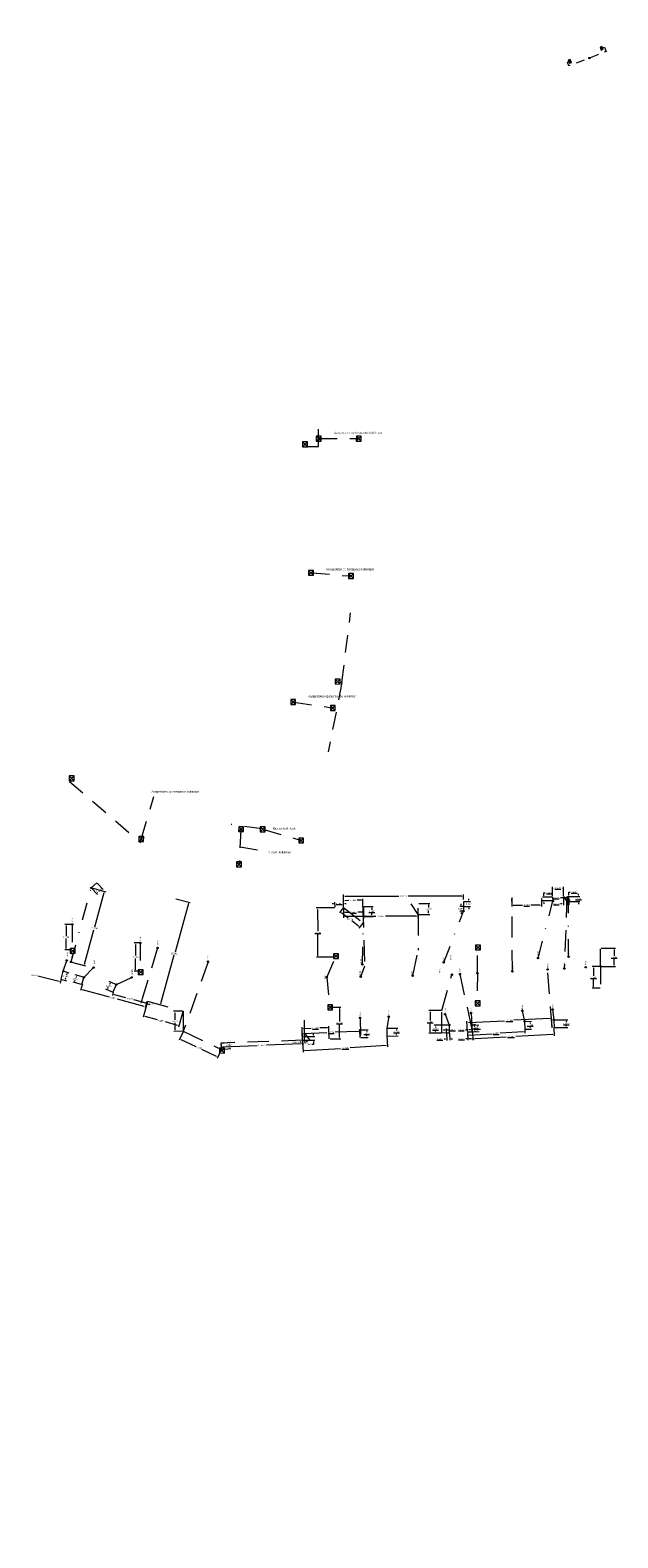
# Model space of a CAD drawing. Header units: inches. Extents: x 0 to 191500, y 0 to 342750.
# Tile 395 of 547: x 187305 to 187389, y 333327 to 333541. Entities that reach past the tile are written whole.
import ezdxf
from ezdxf.enums import TextEntityAlignment as Align

# ---------------------------------------------------------------- set-up
doc = ezdxf.new("R2010")
doc.units = ezdxf.units.IN
doc.header["$MEASUREMENT"] = 0
for name, pattern in [('RI-HWA_HUISAANSLUITING', [4.8, 3, -1.8]), ('RI-HWA_KOLKAANSLUITING', [4.3, 2.5, -1.8]), ('RI-VWA_HUISAANSLUITING', [6.1, 2.5, -1.8, 0, -1.8])]:
    doc.linetypes.add(name, pattern=pattern)
doc.layers.get('0').update_dxf_attribs({"lineweight": 20})
for name, color, linetype, lineweight in [('ECW', 150, 'Continuous', 20), ('N-WE-RI-HWA-MAATVOERING-T25', 151, 'Continuous', 20), ('N-WE-RI-HWA_HUISAANSLUITING', 150, 'RI-HWA_HUISAANSLUITING', 20), ('N-WE-RI-HWA_KOLK-S', 150, 'Continuous', 20), ('N-WE-RI-HWA_KOLKAANSLUITING', 150, 'RI-HWA_KOLKAANSLUITING', 20), ('N-WE-RI-HWA_KOLKAANSLUITING_PP_160-G', 150, 'RI-HWA_KOLKAANSLUITING', 20), ('N-WE-RI-INLAAT', 7, 'Continuous', 20), ('N-WE-RI-VWA-MAATVOERING-T25', 30, 'Continuous', 20), ('N-WE-RI-VWA_HUISAANSLUITING', 20, 'RI-VWA_HUISAANSLUITING', 20), ('N-WE-RI-VWA_RIOOLPUT_ONTSTOPPINGSPUT-G', 30, 'Continuous', 20), ('Tekst algemeen', 7, 'Continuous', 20)]:
    doc.layers.add(name, color=color, linetype=linetype, lineweight=lineweight)
doc.styles.add('Style-INTL_ISO', font='INTL_ISO.shx')
doc.styles.add('Style-INTL_ISO_1', font='INTL_ISO.shx')
doc.styles.add('Style-INTL_ISO_2', font='INTL_ISO.shx')
picture_1 = doc.add_image_def('image1.ecw', size_in_pixel=(220000, 285000))

# ---------------------------------------------------------------- blocks, each defined once
blk = doc.blocks.new('N-SRI-KOLK_TROTTOIR-SO')
blk.add_hatch(color=256).paths.add_polyline_path([(1.125, 1.5), (-1.125, 1.5), (-1.125, 0)])
blk.add_line((-1.125, 0), (1.125, 1.5))
at = {"flags": 128}
blk.add_lwpolyline([(-1.125, 0), (1.125, 0), (1.125, 1.5), (-1.125, 1.5)], close=True, dxfattribs=at)
blk = doc.blocks.new('A$C2C270354')
h = blk.add_hatch(color=256)
h.dxf.hatch_style = 1
edge = h.paths.add_edge_path()
edge.add_arc((0, 0), 0.1, 0, 360)
blk.add_circle((0, 0), 0.1)

msp = doc.modelspace()

# ---------------------------------------------------------------- linework, layer by layer
at = {"layer": 'N-WE-RI-HWA-MAATVOERING-T25'}
for p, q in [((187348.58751, 333416.83628), (187348.56732, 333417.54557)), ((187349.78702, 333416.87042), (187349.76684, 333417.57971)), ((187349.78815, 333416.87044), (187349.77404, 333418.0228)), ((187349.97245, 333417.38548), (187350.17237, 333417.39117)), ((187349.97647, 333417.82527), (187350.55615, 333417.83236)), ((187352.3263, 333417.85404), (187351.74662, 333417.84694)), ((187352.53794, 333416.90411), (187352.52384, 333418.05647)), ((187360.46449, 333417.37997), (187362.04196, 333417.37997)), ((187373.67227, 333418.21046), (187373.67227, 333416.94132)), ((187377.921, 333418.10656), (187377.921, 333416.94132)), ((187381.009, 333418.28056), (187381.009, 333417.1246)), ((187381.50804, 333418.31152), (187381.50804, 333417.1246)), ((187381.59317, 333418.3683), (187383.36039, 333418.3683)), ((187381.61975, 333417.6688), (187383.36039, 333417.6688)), ((187383.16039, 333418.5683), (187383.16039, 333418.7683)), ((187383.16039, 333417.4688), (187383.16039, 333417.2688)), ((187348.52004, 333416.76631), (187345.89154, 333416.74564)), ((187346.09311, 333416.54722), (187346.11734, 333413.46732)), ((187348.37309, 333417.33996), (187348.17317, 333417.33427)), ((187349.74624, 333416.74628), (187349.19868, 333416.04564)), ((187349.47942, 333416.08007), (187350.45183, 333415.32012)), ((187349.789, 333416.73156), (187349.789, 333415.36112)), ((187349.989, 333415.56112), (187354.39257, 333415.56112)), ((187360.139, 333415.56112), (187355.73543, 333415.56112)), ((187360.339, 333416.73156), (187360.339, 333415.36112)), ((187360.46449, 333415.82997), (187362.04196, 333415.82997)), ((187361.84196, 333417.17997), (187361.84196, 333416.80497)), ((187361.84196, 333416.02997), (187361.84196, 333416.40497)), ((187373.87227, 333417.14132), (187375.2014, 333417.14132)), ((187377.721, 333417.14132), (187376.39187, 333417.14132)), ((187380.809, 333417.3246), (187380.609, 333417.3246)), ((187381.70804, 333417.3246), (187381.90804, 333417.3246)), ((187311.17736, 333414.40022), (187310.17794, 333414.39894)), ((187310.37819, 333414.19919), (187310.37999, 333412.79919)), ((187351.93607, 333414.16016), (187350.96366, 333414.92012)), ((187352.51806, 333414.58006), (187351.9705, 333413.87942)), ((187310.38229, 333410.9992), (187310.3805, 333412.39919)), ((187320.84619, 333411.77025), (187320.0373, 333411.77209)), ((187320.23685, 333411.57163), (187320.23321, 333409.97164)), ((187346.14503, 333409.94742), (187346.1208, 333413.02732)), ((187386.3641, 333411.03658), (187388.4217, 333411.03658)), ((187311.18197, 333410.80022), (187310.18255, 333410.79894)), ((187320.22866, 333407.97164), (187320.2323, 333409.57164)), ((187348.57511, 333409.76653), (187345.94661, 333409.74585)), ((187388.2217, 333410.83658), (187388.2217, 333409.95658)), ((187388.2217, 333408.63658), (187388.2217, 333409.51658)), ((187320.83709, 333407.77026), (187320.0282, 333407.7721)), ((187386.22521, 333408.43658), (187385.09465, 333408.43658)), ((187385.29465, 333408.23658), (187385.29465, 333407.10658)), ((187386.3641, 333408.43658), (187388.4217, 333408.43658)), ((187386.22521, 333405.33658), (187385.09465, 333405.33658)), ((187385.29465, 333405.53658), (187385.29465, 333406.66658)), ((187321.14065, 333403.66481), (187321.00854, 333403.21298)), ((187321.25663, 333403.34882), (187321.59257, 333403.2506)), ((187321.9281, 333403.43575), (187321.30815, 333401.23864)), ((187321.86051, 333403.45435), (187321.72841, 333403.00251)), ((187321.78453, 333403.19447), (187322.1199, 333403.09642)), ((187322.1199, 333403.09642), (187322.3199, 333403.09642)), ((187347.86608, 333402.6639), (187349.40146, 333402.6639)), ((187349.20146, 333402.4639), (187349.20146, 333400.6339)), ((187321.55495, 333401.37682), (187323.29358, 333400.88623)), ((187326.22269, 333400.05974), (187324.48406, 333400.55032)), ((187326.93022, 333402.07631), (187325.63839, 333402.06581)), ((187325.84, 333401.86745), (187325.84834, 333400.84249)), ((187325.85992, 333399.41753), (187325.85159, 333400.44249)), ((187326.98081, 333402.01004), (187326.36086, 333399.81294)), ((187363.69381, 333402.16276), (187361.89547, 333402.16276)), ((187362.09547, 333401.96276), (187362.09547, 333400.78276)), ((187362.09547, 333399.16276), (187362.09547, 333400.34276)), ((187367.37949, 333399.20036), (187367.30591, 333400.65268)), ((187367.51578, 333400.46306), (187372.66011, 333400.72367)), ((187379.13779, 333401.05182), (187373.99345, 333400.79121)), ((187379.40099, 333399.80936), (187379.32741, 333401.26168)), ((187326.95339, 333399.22641), (187325.66155, 333399.21591)), ((187326.99306, 333399.16423), (187326.42011, 333397.95676)), ((187343.95299, 333398.02542), (187343.90053, 333399.83711)), ((187344.10623, 333399.64298), (187345.21028, 333399.67495)), ((187347.50481, 333399.7414), (187346.40076, 333399.70943)), ((187347.7514, 333398.13541), (187347.69893, 333399.9471)), ((187347.86608, 333398.1639), (187349.40146, 333398.1639)), ((187349.20146, 333398.3639), (187349.20146, 333400.1939)), ((187363.69381, 333398.96276), (187361.89547, 333398.96276)), ((187363.765, 333399.06644), (187363.765, 333399.61346)), ((187363.965, 333399.41346), (187364.215, 333399.41346)), ((187364.415, 333399.06644), (187364.415, 333399.61346)), ((187364.415, 333399.41346), (187364.68473, 333399.41346)), ((187367.42758, 333398.15431), (187367.15703, 333398.14196)), ((187367.38617, 333399.06163), (187367.4367, 333397.95452)), ((187367.93231, 333398.17735), (187367.62737, 333398.16343)), ((187368.04504, 333400.16467), (187368.53618, 333400.21976)), ((187368.09069, 333399.09379), (187368.14122, 333397.98667)), ((187368.15653, 333399.1709), (187368.64767, 333399.226)), ((187368.35972, 333399.99871), (187368.36849, 333399.92058)), ((187368.42662, 333399.40245), (187368.41785, 333399.48058)), ((187326.68654, 333398.05172), (187328.79913, 333397.04927)), ((187331.7547, 333395.64682), (187329.6421, 333396.64927)), ((187332.4226, 333396.58786), (187331.84965, 333395.3804)), ((187332.3647, 333397.47668), (187332.38743, 333396.83383)), ((187332.43134, 333397.55303), (187333.70514, 333397.68124)), ((187332.52147, 333396.65756), (187333.79527, 333396.78577)), ((187332.58024, 333397.04078), (187337.52436, 333397.2156)), ((187333.52618, 333397.46222), (187333.53108, 333397.41348)), ((187333.57625, 333396.96473), (187333.57134, 333397.01348)), ((187343.77324, 333397.43656), (187338.82912, 333397.26174)), ((187343.95745, 333397.8866), (187343.98019, 333397.24375))]:
    msp.add_line(p, q, dxfattribs=at)
for points in [[(187349.9715, 333417.4188), (187349.97339, 333417.35216), (187349.77253, 333417.37979)], [(187349.97607, 333417.8586), (187349.97688, 333417.79193), (187349.77649, 333417.82282)], [(187352.32589, 333417.88737), (187352.32671, 333417.8207), (187352.52628, 333417.85648)], [(187361.80862, 333417.17997), (187361.87529, 333417.17997), (187361.84196, 333417.37997)], [(187383.12706, 333418.5683), (187383.19373, 333418.5683), (187383.16039, 333418.3683)], [(187383.12706, 333417.4688), (187383.19373, 333417.4688), (187383.16039, 333417.6688)], [(187346.12644, 333416.54748), (187346.05978, 333416.54695), (187346.09154, 333416.74721)], [(187348.37215, 333417.37328), (187348.37404, 333417.30664), (187348.57301, 333417.34565)], [(187349.49994, 333416.10634), (187349.45889, 333416.05381), (187349.32183, 333416.20323)], [(187349.989, 333415.59445), (187349.989, 333415.52779), (187349.789, 333415.56112)], [(187360.139, 333415.59445), (187360.139, 333415.52779), (187360.339, 333415.56112)], [(187361.80862, 333416.02997), (187361.87529, 333416.02997), (187361.84196, 333415.82997)], [(187373.87227, 333417.17466), (187373.87227, 333417.10799), (187373.67227, 333417.14132)], [(187377.721, 333417.17466), (187377.721, 333417.10799), (187377.921, 333417.14132)], [(187380.809, 333417.35793), (187380.809, 333417.29126), (187381.009, 333417.3246)], [(187381.70804, 333417.35793), (187381.70804, 333417.29126), (187381.50804, 333417.3246)], [(187310.41153, 333414.19924), (187310.34486, 333414.19915), (187310.37794, 333414.39919)], [(187351.9566, 333414.18642), (187351.91555, 333414.13389), (187352.09366, 333414.037)], [(187310.41563, 333410.99924), (187310.34896, 333410.99915), (187310.38255, 333410.7992)], [(187320.20351, 333411.57171), (187320.27018, 333411.57156), (187320.2373, 333411.77163)], [(187388.18837, 333410.83658), (187388.25504, 333410.83658), (187388.2217, 333411.03658)], [(187346.17836, 333409.94768), (187346.1117, 333409.94716), (187346.1466, 333409.74743)], [(187320.19533, 333407.97172), (187320.26199, 333407.97157), (187320.2282, 333407.77164)], [(187385.26132, 333408.23658), (187385.32798, 333408.23658), (187385.29465, 333408.43658)], [(187388.18837, 333408.63658), (187388.25504, 333408.63658), (187388.2217, 333408.43658)], [(187385.26132, 333405.53658), (187385.32798, 333405.53658), (187385.29465, 333405.33658)], [(187321.26599, 333403.38081), (187321.24728, 333403.31682), (187321.06467, 333403.40494)], [(187321.60192, 333403.28259), (187321.58322, 333403.21861), (187321.78453, 333403.19447)], [(187349.16813, 333402.4639), (187349.23479, 333402.4639), (187349.20146, 333402.6639)], [(187321.564, 333401.4089), (187321.5459, 333401.34474), (187321.36246, 333401.43113)], [(187325.87334, 333401.86772), (187325.80667, 333401.86717), (187325.83838, 333402.06744)], [(187362.06214, 333401.96276), (187362.1288, 333401.96276), (187362.09547, 333402.16276)], [(187367.51409, 333400.49635), (187367.51746, 333400.42977), (187367.31603, 333400.45294)], [(187379.1361, 333401.08511), (187379.13947, 333401.01853), (187379.33753, 333401.06194)], [(187325.89325, 333399.4178), (187325.82659, 333399.41726), (187325.86155, 333399.21753)], [(187326.23174, 333400.09182), (187326.21364, 333400.02766), (187326.41517, 333400.00543)], [(187326.70083, 333398.08183), (187326.67225, 333398.0216), (187326.50585, 333398.13745)], [(187344.10527, 333399.6763), (187344.1072, 333399.60966), (187343.90632, 333399.63719)], [(187347.50384, 333399.77472), (187347.50577, 333399.70808), (187347.70472, 333399.74719)], [(187349.16813, 333398.3639), (187349.23479, 333398.3639), (187349.20146, 333398.1639)], [(187362.06214, 333399.16276), (187362.1288, 333399.16276), (187362.09547, 333398.96276)], [(187363.965, 333399.4468), (187363.965, 333399.38013), (187363.765, 333399.41346)], [(187364.215, 333399.4468), (187364.215, 333399.38013), (187364.415, 333399.41346)], [(187367.62585, 333398.19673), (187367.62889, 333398.13013), (187367.42758, 333398.15431)], [(187367.93079, 333398.21064), (187367.93383, 333398.14405), (187368.1321, 333398.18646)], [(187368.39285, 333400.00243), (187368.3266, 333399.995), (187368.33743, 333400.19747)], [(187368.45974, 333399.40617), (187368.39349, 333399.39874), (187368.44891, 333399.2037)], [(187332.57906, 333397.07409), (187332.58142, 333397.00746), (187332.38036, 333397.03371)], [(187333.55934, 333397.46556), (187333.49301, 333397.45888), (187333.50615, 333397.66121)], [(187333.60942, 333396.96807), (187333.54308, 333396.96139), (187333.59628, 333396.76574)], [(187343.77206, 333397.46987), (187343.77442, 333397.40325), (187343.97312, 333397.44363)], [(187331.76899, 333395.67694), (187331.74041, 333395.61671), (187331.93539, 333395.56109)]]:
    msp.add_solid(points, dxfattribs=at)
at = {"layer": 'N-WE-RI-HWA_HUISAANSLUITING'}
for p, q in [((187373.77046, 333407.74274), (187373.71413, 333417.9771)), ((187381.51067, 333418.36834), (187381.14843, 333408.12906)), ((187352.52403, 333416.95223), (187352.79151, 333408.55649)), ((187352.53879, 333416.83467), (187352.56082, 333414.63478)), ((187360.39505, 333415.82997), (187359.37513, 333417.31689)), ((187360.39505, 333415.82997), (187360.39505, 333410.72997)), ((187323.36882, 333411.07973), (187321.15382, 333403.71592)), ((187330.55806, 333409.11707), (187327.02283, 333399.22697)), ((187359.62279, 333407.1185), (187360.39505, 333410.72997)), ((187352.23556, 333406.97929), (187352.79182, 333408.5466)), ((187363.76325, 333402.16276), (187365.17558, 333407.27396)), ((187366.30696, 333407.35471), (187368.08752, 333399.16316)), ((187379.4045, 333399.74), (187378.777, 333408.02273)), ((187321.94696, 333403.50258), (187326.99967, 333402.07688)), ((187326.99967, 333402.07688), (187327.02283, 333399.22697)), ((187363.76325, 333398.96276), (187363.76325, 333402.16276)), ((187327.02283, 333399.22697), (187332.45237, 333396.6506)), ((187343.955, 333397.956), (187332.36225, 333397.54608)), ((187332.36225, 333397.54608), (187332.45237, 333396.6506))]:
    msp.add_line(p, q, dxfattribs=at)
for points in [[(187381.009, 333418.35), (187381.48678, 333417.68297), (187381.48678, 333417.68297)], [(187349.789, 333416.801), (187352.56082, 333414.63478)]]:
    msp.add_lwpolyline(points, dxfattribs=at)
at = {"layer": 'N-WE-RI-HWA_KOLK-S'}
for p, q in [((187343.95451, 333482.95005), (187343.95302, 333482.25359)), ((187343.95302, 333482.25359), (187344.65096, 333482.94855)), ((187343.95302, 333482.25359), (187344.64947, 333482.2521)), ((187343.95451, 333482.95005), (187344.64947, 333482.2521)), ((187344.65096, 333482.94855), (187343.95451, 333482.95005)), ((187344.64947, 333482.2521), (187344.65096, 333482.94855)), ((187345.91722, 333483.74738), (187345.91573, 333483.05093)), ((187345.91573, 333483.05093), (187346.61368, 333483.74588)), ((187345.91573, 333483.05093), (187346.61218, 333483.04943)), ((187345.91722, 333483.74738), (187346.61218, 333483.04943)), ((187346.61368, 333483.74588), (187345.91722, 333483.74738)), ((187346.61218, 333483.04943), (187346.61368, 333483.74588)), ((187351.60668, 333483.74085), (187351.60519, 333483.0444)), ((187351.60519, 333483.0444), (187352.30314, 333483.73936)), ((187351.60519, 333483.0444), (187352.30164, 333483.0429)), ((187351.60668, 333483.74085), (187352.30164, 333483.0429)), ((187352.30314, 333483.73936), (187351.60668, 333483.74085)), ((187352.30164, 333483.0429), (187352.30314, 333483.73936)), ((187344.82127, 333464.68966), (187344.81977, 333463.99321)), ((187344.81977, 333463.99321), (187345.51772, 333464.68817)), ((187344.82127, 333464.68966), (187345.51623, 333463.99171)), ((187345.51772, 333464.68817), (187344.82127, 333464.68966)), ((187345.51623, 333463.99171), (187345.51772, 333464.68817)), ((187344.81977, 333463.99321), (187345.51623, 333463.99171)), ((187350.48749, 333464.22908), (187350.48599, 333463.53262)), ((187350.48599, 333463.53262), (187351.18394, 333464.22758)), ((187350.48599, 333463.53262), (187351.18245, 333463.53113)), ((187350.48749, 333464.22908), (187351.18245, 333463.53113)), ((187351.18394, 333464.22758), (187350.48749, 333464.22908)), ((187351.18245, 333463.53113), (187351.18394, 333464.22758)), ((187348.61252, 333449.24897), (187348.61103, 333448.55252)), ((187348.61103, 333448.55252), (187349.30897, 333449.24748)), ((187348.61103, 333448.55252), (187349.30748, 333448.55103)), ((187348.61252, 333449.24897), (187349.30748, 333448.55103)), ((187349.30897, 333449.24748), (187348.61252, 333449.24897)), ((187349.30748, 333448.55103), (187349.30897, 333449.24748)), ((187342.2829, 333446.34341), (187342.2814, 333445.64696)), ((187342.2814, 333445.64696), (187342.97935, 333446.34191)), ((187342.2814, 333445.64696), (187342.97785, 333445.64546)), ((187342.2829, 333446.34341), (187342.97785, 333445.64546)), ((187342.97935, 333446.34191), (187342.2829, 333446.34341)), ((187342.97785, 333445.64546), (187342.97935, 333446.34191)), ((187347.91729, 333445.50682), (187347.91579, 333444.81037)), ((187347.91579, 333444.81037), (187348.61374, 333445.50533)), ((187347.91729, 333445.50682), (187348.61225, 333444.80887)), ((187348.61374, 333445.50533), (187347.91729, 333445.50682)), ((187348.61225, 333444.80887), (187348.61374, 333445.50533)), ((187347.91579, 333444.81037), (187348.61225, 333444.80887)), ((187310.83388, 333435.50011), (187310.83239, 333434.80366)), ((187310.83239, 333434.80366), (187311.53034, 333435.49862)), ((187310.83239, 333434.80366), (187311.52884, 333434.80216)), ((187310.83388, 333435.50011), (187311.52884, 333434.80216)), ((187311.53034, 333435.49862), (187310.83388, 333435.50011)), ((187311.52884, 333434.80216), (187311.53034, 333435.49862)), ((187334.8932, 333428.28034), (187334.89171, 333427.58388)), ((187334.89171, 333427.58388), (187335.58966, 333428.27884)), ((187334.8932, 333428.28034), (187335.58816, 333427.58239)), ((187335.58966, 333428.27884), (187334.8932, 333428.28034)), ((187335.58816, 333427.58239), (187335.58966, 333428.27884)), ((187337.96053, 333428.25186), (187337.95903, 333427.55541)), ((187337.95903, 333427.55541), (187338.65698, 333428.25037)), ((187337.96053, 333428.25186), (187338.65549, 333427.55391)), ((187338.65698, 333428.25037), (187337.96053, 333428.25186)), ((187338.65549, 333427.55391), (187338.65698, 333428.25037)), ((187320.70218, 333426.87769), (187320.70068, 333426.18123)), ((187320.70068, 333426.18123), (187321.39863, 333426.87619)), ((187320.70068, 333426.18123), (187321.39714, 333426.17974)), ((187320.70218, 333426.87769), (187321.39714, 333426.17974)), ((187321.39863, 333426.87619), (187320.70218, 333426.87769)), ((187321.39714, 333426.17974), (187321.39863, 333426.87619)), ((187334.89171, 333427.58388), (187335.58816, 333427.58239)), ((187337.95903, 333427.55541), (187338.65549, 333427.55391)), ((187343.42532, 333426.67596), (187343.42382, 333425.97951)), ((187343.42382, 333425.97951), (187344.12177, 333426.67447)), ((187343.42382, 333425.97951), (187344.12028, 333425.97801)), ((187343.42532, 333426.67596), (187344.12028, 333425.97801)), ((187344.12177, 333426.67447), (187343.42532, 333426.67596)), ((187344.12028, 333425.97801), (187344.12177, 333426.67447)), ((187334.59311, 333423.29808), (187334.59161, 333422.60163)), ((187334.59161, 333422.60163), (187335.28956, 333423.29658)), ((187334.59161, 333422.60163), (187335.28806, 333422.60013)), ((187334.59311, 333423.29808), (187335.28806, 333422.60013)), ((187335.28956, 333423.29658), (187334.59311, 333423.29808)), ((187335.28806, 333422.60013), (187335.28956, 333423.29658)), ((187310.9722, 333411.00853), (187310.97071, 333410.31208)), ((187310.97071, 333410.31208), (187311.66866, 333411.00704)), ((187310.9722, 333411.00853), (187311.66716, 333410.31058)), ((187311.66866, 333411.00704), (187310.9722, 333411.00853)), ((187311.66716, 333410.31058), (187311.66866, 333411.00704)), ((187368.52516, 333411.47976), (187368.52366, 333410.78331)), ((187368.52366, 333410.78331), (187369.22161, 333411.47826)), ((187368.52516, 333411.47976), (187369.22012, 333410.78181)), ((187369.22161, 333411.47826), (187368.52516, 333411.47976)), ((187369.22012, 333410.78181), (187369.22161, 333411.47826)), ((187310.97071, 333410.31208), (187311.66716, 333410.31058)), ((187348.36395, 333410.24967), (187348.36245, 333409.55321)), ((187348.36245, 333409.55321), (187349.0604, 333410.24817)), ((187348.36245, 333409.55321), (187349.0589, 333409.55172)), ((187348.36395, 333410.24967), (187349.0589, 333409.55172)), ((187349.0604, 333410.24817), (187348.36395, 333410.24967)), ((187349.0589, 333409.55172), (187349.0604, 333410.24817)), ((187368.52366, 333410.78331), (187369.22012, 333410.78181)), ((187320.63399, 333407.98097), (187320.63249, 333407.28452)), ((187320.63249, 333407.28452), (187321.33044, 333407.97947)), ((187320.63249, 333407.28452), (187321.32894, 333407.28302)), ((187320.63399, 333407.98097), (187321.32894, 333407.28302)), ((187321.33044, 333407.97947), (187320.63399, 333407.98097)), ((187321.32894, 333407.28302), (187321.33044, 333407.97947)), ((187347.53815, 333402.99031), (187347.53666, 333402.29385)), ((187347.53666, 333402.29385), (187348.23461, 333402.98881)), ((187347.53815, 333402.99031), (187348.23311, 333402.29236)), ((187348.23461, 333402.98881), (187347.53815, 333402.99031)), ((187348.23311, 333402.29236), (187348.23461, 333402.98881)), ((187368.49883, 333403.55219), (187368.49734, 333402.85574)), ((187368.49734, 333402.85574), (187369.19529, 333403.5507)), ((187368.49734, 333402.85574), (187369.19379, 333402.85424)), ((187368.49883, 333403.55219), (187369.19379, 333402.85424)), ((187369.19529, 333403.5507), (187368.49883, 333403.55219)), ((187369.19379, 333402.85424), (187369.19529, 333403.5507)), ((187347.53666, 333402.29385), (187348.23311, 333402.29236)), ((187332.17828, 333396.84306), (187332.17678, 333396.14661)), ((187332.17678, 333396.14661), (187332.87473, 333396.84157)), ((187332.17678, 333396.14661), (187332.87324, 333396.14512)), ((187332.17828, 333396.84306), (187332.87324, 333396.14512)), ((187332.87473, 333396.84157), (187332.17828, 333396.84306)), ((187332.87324, 333396.14512), (187332.87473, 333396.84157))]:
    msp.add_line(p, q, dxfattribs=at)
at = {"layer": 'N-WE-RI-HWA_KOLKAANSLUITING'}
for p, q in [((187349.54993, 333448.75705), (187350.78719, 333458.67454)), ((187349.54993, 333448.75705), (187347.6166, 333438.92634)), ((187311.2468, 333414.40031), (187311.25141, 333410.80031)), ((187320.91563, 333411.77009), (187320.90654, 333407.7701)), ((187368.79873, 333407.46974), (187368.79873, 333410.96974)), ((187386.29465, 333408.43658), (187386.29465, 333411.03658)), ((187347.40125, 333406.89135), (187348.64455, 333409.76708)), ((187347.39895, 333406.89287), (187347.79664, 333402.6639)), ((187368.79873, 333407.46974), (187368.78696, 333403.36976)), ((187386.29465, 333408.43658), (187386.29465, 333405.33658))]:
    msp.add_line(p, q, dxfattribs=at)
at = {"layer": 'N-WE-RI-HWA_KOLKAANSLUITING', "ltscale": 0.5, "flags": 128}
msp.add_lwpolyline([(187386.58478, 333538.88844), (187386.85407, 333539.00687), (187387.09013, 333538.38641), (187384.71132, 333537.43264), (187381.78042, 333536.32098), (187381.57639, 333536.85772), (187381.79219, 333536.93782)], dxfattribs=at)
at = {"layer": 'N-WE-RI-HWA_KOLKAANSLUITING_PP_160-G'}
for p, q in [((187346.25361, 333482.29348), (187346.25184, 333484.71972)), ((187344.41304, 333482.51724), (187344.70263, 333482.29348)), ((187344.70263, 333482.29348), (187346.25361, 333482.29348)), ((187346.3952, 333483.39983), (187351.7952, 333483.39772)), ((187345.31536, 333464.33069), (187350.69746, 333463.89138)), ((187349.02266, 333448.82763), (187349.54993, 333448.75705)), ((187342.77487, 333445.98508), (187348.11525, 333445.18488)), ((187311.04762, 333434.9588), (187310.87503, 333434.72675)), ((187310.87503, 333434.72675), (187320.92941, 333426.0542)), ((187321.08751, 333426.66879), (187322.848, 333432.553)), ((187338.17087, 333427.96284), (187333.83472, 333428.59837)), ((187320.92941, 333426.0542), (187321.01277, 333426.37825)), ((187335.1922, 333427.79027), (187334.97642, 333423.09602)), ((187338.45893, 333427.87902), (187343.64501, 333426.37417)), ((187335.08431, 333425.44314), (187338.81957, 333424.79444))]:
    msp.add_line(p, q, dxfattribs=at)
at = {"layer": 'N-WE-RI-VWA-MAATVOERING-T25'}
for p, q in [((187314.00556, 333419.54724), (187314.82148, 333418.64443)), ((187314.02598, 333419.58044), (187316.00464, 333419.03937)), ((187314.81151, 333420.27562), (187315.62744, 333419.37281)), ((187379.46039, 333418.35383), (187379.46039, 333419.76551)), ((187379.66039, 333419.56551), (187379.66327, 333419.56551)), ((187380.809, 333419.56551), (187380.80612, 333419.56551)), ((187381.009, 333418.41944), (187381.009, 333419.76551)), ((187315.75897, 333418.89921), (187314.42887, 333414.03513)), ((187314.83577, 333418.92691), (187314.86906, 333418.957)), ((187315.34495, 333419.38709), (187315.31166, 333419.357)), ((187325.95214, 333418.06172), (187328.00208, 333417.49779)), ((187349.789, 333416.87044), (187349.789, 333418.63661)), ((187349.989, 333418.43661), (187357.64535, 333418.43661)), ((187366.60646, 333418.43661), (187358.95011, 333418.43661)), ((187366.80646, 333417.92336), (187366.80646, 333418.63661)), ((187366.88902, 333417.6499), (187367.79865, 333417.6499)), ((187367.59865, 333417.8499), (187367.59865, 333418.0499)), ((187379.39095, 333418.28438), (187378.03037, 333418.28438)), ((187379.45202, 333417.73778), (187378.03037, 333417.73778)), ((187378.23037, 333418.48438), (187378.23037, 333418.88438)), ((187378.23037, 333418.88438), (187378.43037, 333418.88438)), ((187378.23037, 333417.53778), (187378.23037, 333417.33778)), ((187381.009, 333418.16248), (187380.609, 333418.16248)), ((187381.009, 333418.28056), (187381.009, 333417.96248)), ((187381.50754, 333418.16248), (187381.209, 333418.16248)), ((187381.70754, 333418.32573), (187381.70754, 333417.96248)), ((187381.78974, 333418.38317), (187381.9908, 333418.38317)), ((187381.7908, 333418.58317), (187381.7908, 333418.98317)), ((187381.7908, 333418.98317), (187381.9908, 333418.98317)), ((187381.7908, 333417.68504), (187381.7908, 333417.48504)), ((187381.83296, 333417.88504), (187381.9908, 333417.88504)), ((187327.75619, 333417.358), (187325.86167, 333410.47127)), ((187349.789, 333416.73156), (187349.789, 333415.93585)), ((187349.989, 333416.13585), (187350.61412, 333416.13585)), ((187352.42972, 333416.13585), (187351.8046, 333416.13585)), ((187352.62972, 333416.96132), (187352.62972, 333415.93585)), ((187352.71421, 333416.95216), (187354.00911, 333416.95216)), ((187352.7202, 333415.55217), (187354.00911, 333415.55217)), ((187353.80911, 333416.75216), (187353.80911, 333416.47216)), ((187353.80911, 333415.75217), (187353.80911, 333416.03216)), ((187366.75014, 333416.9499), (187366.3106, 333416.9499)), ((187366.75014, 333416.2999), (187366.3106, 333416.2999)), ((187366.5106, 333417.1499), (187366.5106, 333417.3499)), ((187366.5106, 333416.0999), (187366.5106, 333415.8999)), ((187366.88902, 333416.9499), (187367.79865, 333416.9499)), ((187367.59865, 333416.7499), (187367.59865, 333416.5499)), ((187312.98939, 333408.77106), (187314.31949, 333413.63513)), ((187311.15089, 333409.06646), (187313.12955, 333408.52539)), ((187323.85711, 333403.18453), (187325.75163, 333410.07127)), ((187309.39435, 333406.3169), (187306.36825, 333407.0461)), ((187310.04569, 333407.74976), (187310.74941, 333407.55428)), ((187310.28906, 333406.64429), (187310.34057, 333406.8297)), ((187310.50318, 333407.41511), (187310.45168, 333407.2297)), ((187312.83938, 333406.9002), (187311.68628, 333407.23245)), ((187311.82309, 333406.98489), (187311.79073, 333406.8726)), ((187309.68529, 333406.67051), (187309.54194, 333406.07561)), ((187309.72451, 333406.59354), (187310.42824, 333406.39806)), ((187312.54866, 333405.89125), (187311.39557, 333406.2235)), ((187311.64312, 333406.3603), (187311.67548, 333406.4726)), ((187312.697, 333405.9556), (187312.43959, 333405.01258)), ((187312.6852, 333405.15286), (187316.47938, 333404.1172)), ((187316.96574, 333404.79027), (187316.02827, 333405.21052)), ((187316.29258, 333405.31121), (187316.36655, 333405.47621)), ((187317.45661, 333405.88528), (187316.51914, 333406.30553)), ((187316.61983, 333406.04122), (187316.54586, 333405.87621)), ((187317.08087, 333404.73577), (187316.97013, 333404.32271)), ((187317.2151, 333404.4641), (187318.81726, 333404.03456)), ((187321.46403, 333402.75659), (187317.66985, 333403.79225)), ((187321.60989, 333403.28584), (187320.00773, 333403.71539)), ((187321.86171, 333403.45401), (187321.60431, 333402.51099)), ((187321.86202, 333403.45392), (187321.75128, 333403.04087)), ((187321.94696, 333403.50258), (187323.99689, 333402.93865)), ((187375.58132, 333400.64167), (187376.48426, 333400.64769)), ((187376.2856, 333400.44636), (187376.28647, 333400.31637)), ((187379.745, 333400.84959), (187381.63026, 333400.84959)), ((187381.43026, 333400.64959), (187381.43026, 333400.51959)), ((187343.95228, 333398.02539), (187343.90993, 333399.10785)), ((187344.1176, 333398.91582), (187347.41938, 333399.04502)), ((187344.32782, 333398.46764), (187345.70524, 333398.46764)), ((187345.50524, 333398.66764), (187345.50524, 333398.86764)), ((187351.91163, 333399.22079), (187348.60985, 333399.0916)), ((187352.14601, 333398.346), (187352.10366, 333399.42846)), ((187352.25849, 333399.41995), (187353.27459, 333399.41995)), ((187352.25849, 333398.36995), (187353.27459, 333398.36995)), ((187353.07459, 333399.21995), (187353.07459, 333399.11495)), ((187353.07459, 333398.56995), (187353.07459, 333398.67495)), ((187355.9351, 333398.65028), (187356.03846, 333397.02919)), ((187356.02134, 333399.65344), (187357.49803, 333399.68819)), ((187356.04721, 333398.55375), (187357.5239, 333398.58849)), ((187357.30279, 333399.48354), (187357.30585, 333399.35364)), ((187357.31925, 333398.78373), (187357.3162, 333398.91364)), ((187364.72507, 333400.11885), (187362.64922, 333400.08144)), ((187364.74489, 333399.01902), (187362.66904, 333398.98162)), ((187362.85279, 333399.88508), (187362.85513, 333399.75514)), ((187362.8654, 333399.18519), (187362.86306, 333399.31514)), ((187364.266, 333398.11616), (187364.06634, 333398.10452)), ((187364.41904, 333398.92767), (187364.4773, 333397.92814)), ((187364.81836, 333398.95095), (187364.87662, 333397.95141)), ((187365.06465, 333398.16271), (187365.26431, 333398.17435)), ((187367.36747, 333399.42713), (187367.07392, 333399.41174)), ((187367.37936, 333399.20035), (187367.357, 333399.62685)), ((187367.383, 333399.131), (187368.04119, 333399.16551)), ((187367.38651, 333399.06164), (187367.44246, 333397.95719)), ((187367.3869, 333399.06167), (187367.41906, 333398.48965)), ((187367.82594, 333399.45117), (187367.5672, 333399.4376)), ((187367.60752, 333398.70057), (187370.90022, 333398.88569)), ((187367.63209, 333398.16705), (187372.90304, 333398.43408)), ((187368.03755, 333399.23486), (187368.01519, 333399.66136)), ((187368.07168, 333400.11547), (187369.01632, 333400.12978)), ((187368.08607, 333399.16558), (187369.03071, 333399.17989)), ((187368.81937, 333399.92677), (187368.82021, 333399.87181)), ((187368.8277, 333399.37684), (187368.82687, 333399.43181)), ((187375.3453, 333399.13561), (187372.0526, 333398.95048)), ((187379.51685, 333398.76913), (187374.2459, 333398.5021)), ((187375.52405, 333399.51916), (187375.55621, 333398.94715)), ((187375.58865, 333399.54169), (187376.4916, 333399.54771)), ((187376.29027, 333399.74638), (187376.2894, 333399.87637)), ((187379.67076, 333399.68396), (187379.72671, 333398.5795)), ((187379.745, 333399.74959), (187381.63026, 333399.74959)), ((187381.43026, 333399.94959), (187381.43026, 333400.07959)), ((187343.78142, 333397.69375), (187343.58251, 333397.67288)), ((187343.95942, 333397.8867), (187344.06278, 333396.26561)), ((187343.96225, 333397.88693), (187344.0012, 333397.51572)), ((187344.24965, 333396.47793), (187349.36647, 333396.80418)), ((187344.26061, 333397.91824), (187344.29956, 333397.54702)), ((187344.32782, 333397.96764), (187345.70524, 333397.96764)), ((187344.4776, 333397.7668), (187344.67651, 333397.78768)), ((187345.50524, 333397.36764), (187345.30524, 333397.36764)), ((187345.50524, 333397.76764), (187345.50524, 333397.36764)), ((187355.82614, 333397.21606), (187350.70932, 333396.8898))]:
    msp.add_line(p, q, dxfattribs=at)
for points in [[(187315.3226, 333419.41182), (187315.3673, 333419.36236), (187315.49334, 333419.52119)], [(187379.66039, 333419.59884), (187379.66039, 333419.53217), (187379.46039, 333419.56551)], [(187380.809, 333419.59884), (187380.809, 333419.53217), (187381.009, 333419.56551)], [(187314.81341, 333418.95164), (187314.85812, 333418.90218), (187314.68738, 333418.79281)], [(187315.72682, 333418.908), (187315.79112, 333418.89042), (187315.81172, 333419.09213)], [(187327.72405, 333417.36684), (187327.78833, 333417.34916), (187327.80924, 333417.55083)], [(187349.989, 333418.46994), (187349.989, 333418.40327), (187349.789, 333418.43661)], [(187366.60646, 333418.46994), (187366.60646, 333418.40327), (187366.80646, 333418.43661)], [(187367.56531, 333417.8499), (187367.63198, 333417.8499), (187367.59865, 333417.6499)], [(187378.19704, 333418.48438), (187378.2637, 333418.48438), (187378.23037, 333418.28438)], [(187378.19704, 333417.53778), (187378.2637, 333417.53778), (187378.23037, 333417.73778)], [(187381.209, 333418.19582), (187381.209, 333418.12915), (187381.009, 333418.16248)], [(187381.50754, 333418.19582), (187381.50754, 333418.12915), (187381.70754, 333418.16248)], [(187381.75747, 333418.58317), (187381.82413, 333418.58317), (187381.7908, 333418.38317)], [(187381.75747, 333417.68504), (187381.82413, 333417.68504), (187381.7908, 333417.88504)], [(187349.989, 333416.16919), (187349.989, 333416.10252), (187349.789, 333416.13585)], [(187352.42972, 333416.16919), (187352.42972, 333416.10252), (187352.62972, 333416.13585)], [(187353.77578, 333416.75216), (187353.84245, 333416.75216), (187353.80911, 333416.95216)], [(187353.77578, 333415.75217), (187353.84245, 333415.75217), (187353.80911, 333415.55217)], [(187366.47727, 333417.1499), (187366.54393, 333417.1499), (187366.5106, 333416.9499)], [(187366.47727, 333416.0999), (187366.54393, 333416.0999), (187366.5106, 333416.2999)], [(187367.56531, 333416.7499), (187367.63198, 333416.7499), (187367.59865, 333416.9499)], [(187310.47106, 333407.42403), (187310.5353, 333407.40618), (187310.55671, 333407.60781)], [(187311.79106, 333406.99412), (187311.85512, 333406.97566), (187311.87846, 333407.17707)], [(187312.95723, 333408.77985), (187313.02154, 333408.76227), (187312.93663, 333408.57814)], [(187309.40216, 333406.34931), (187309.38655, 333406.2845), (187309.58879, 333406.27005)], [(187310.25695, 333406.65321), (187310.32118, 333406.63537), (187310.23554, 333406.45159)], [(187311.61109, 333406.36953), (187311.67515, 333406.35107), (187311.58775, 333406.16812)], [(187312.69398, 333405.18501), (187312.67642, 333405.1207), (187312.49226, 333405.20552)], [(187316.26216, 333405.32484), (187316.323, 333405.29757), (187316.21077, 333405.12871)], [(187316.58941, 333406.05485), (187316.65024, 333406.02758), (187316.70164, 333406.22372)], [(187317.22373, 333404.4963), (187317.20647, 333404.4319), (187317.02192, 333404.51589)], [(187321.47281, 333402.78875), (187321.45525, 333402.72444), (187321.65697, 333402.70393)], [(187321.61852, 333403.31804), (187321.60126, 333403.25365), (187321.80307, 333403.23405)], [(187323.82497, 333403.19337), (187323.88925, 333403.17569), (187323.80406, 333402.9917)], [(187376.31893, 333400.44658), (187376.25227, 333400.44614), (187376.28427, 333400.64636)], [(187381.39692, 333400.64959), (187381.46359, 333400.64959), (187381.43026, 333400.84959)], [(187344.11629, 333398.94913), (187344.1189, 333398.88252), (187343.91775, 333398.908)], [(187345.47191, 333398.66764), (187345.53857, 333398.66764), (187345.50524, 333398.46764)], [(187351.91033, 333399.2541), (187351.91294, 333399.18749), (187352.11148, 333399.22861)], [(187353.04125, 333399.21995), (187353.10792, 333399.21995), (187353.07459, 333399.41995)], [(187353.04125, 333398.56995), (187353.10792, 333398.56995), (187353.07459, 333398.36995)], [(187357.33611, 333399.48433), (187357.26946, 333399.48276), (187357.29808, 333399.68349)], [(187357.35258, 333398.78452), (187357.28593, 333398.78295), (187357.32396, 333398.58379)], [(187362.88612, 333399.88568), (187362.81946, 333399.88448), (187362.84919, 333400.08505)], [(187362.89873, 333399.18579), (187362.83207, 333399.18459), (187362.869, 333398.98522)], [(187364.26406, 333398.14944), (187364.26794, 333398.08288), (187364.46566, 333398.1278)], [(187365.06271, 333398.19599), (187365.06659, 333398.12944), (187364.86499, 333398.15107)], [(187367.56546, 333399.47089), (187367.56895, 333399.40431), (187367.36747, 333399.42713)], [(187367.60565, 333398.73385), (187367.60939, 333398.66728), (187367.40783, 333398.68934)], [(187367.6304, 333398.20034), (187367.63378, 333398.13376), (187367.43235, 333398.15693)], [(187367.82419, 333399.48445), (187367.82768, 333399.41788), (187368.02567, 333399.46164)], [(187368.8527, 333399.92728), (187368.78604, 333399.92627), (187368.81634, 333400.12675)], [(187368.86103, 333399.37734), (187368.79438, 333399.37633), (187368.83073, 333399.17686)], [(187375.34343, 333399.16889), (187375.34717, 333399.10233), (187375.54498, 333399.14684)], [(187376.3236, 333399.7466), (187376.25693, 333399.74615), (187376.2916, 333399.54638)], [(187379.51516, 333398.80242), (187379.51854, 333398.73584), (187379.71659, 333398.77925)], [(187381.39692, 333399.94959), (187381.46359, 333399.94959), (187381.43026, 333399.74959)], [(187343.77794, 333397.72691), (187343.7849, 333397.6606), (187343.98033, 333397.71463)], [(187344.24753, 333396.51119), (187344.25177, 333396.44466), (187344.05006, 333396.4652)], [(187344.47412, 333397.79996), (187344.48108, 333397.73365), (187344.27869, 333397.74593)], [(187345.47191, 333397.76764), (187345.53857, 333397.76764), (187345.50524, 333397.96764)], [(187355.82402, 333397.24932), (187355.82826, 333397.18279), (187356.02574, 333397.22878)]]:
    msp.add_solid(points, dxfattribs=at)
at = {"layer": 'N-WE-RI-VWA_HUISAANSLUITING'}
for p, q in [((187311.08391, 333409.08478), (187313.959, 333419.59876)), ((187313.959, 333419.59876), (187314.76495, 333420.32715)), ((187366.81958, 333417.6499), (187366.81958, 333416.9499)), ((187379.46039, 333418.28438), (187379.52146, 333417.73778)), ((187381.7203, 333418.38317), (187381.76352, 333417.88504)), ((187381.7645, 333409.81516), (187381.76352, 333417.88504)), ((187352.46186, 333408.73464), (187352.65076, 333415.55217)), ((187352.65076, 333415.55217), (187352.67354, 333416.94722)), ((187366.81958, 333416.9499), (187366.81958, 333416.2999)), ((187309.97878, 333407.76835), (187310.46965, 333409.28822)), ((187309.6576, 333406.61212), (187309.97878, 333407.76835)), ((187312.61539, 333405.87202), (187312.90611, 333406.88097)), ((187312.90611, 333406.88097), (187314.27923, 333408.27527)), ((187317.51998, 333405.85688), (187319.67412, 333406.87974)), ((187317.02911, 333404.76187), (187317.51998, 333405.85688)), ((187344.25837, 333398.46764), (187344.221, 333400.807)), ((187352.13323, 333401.13973), (187352.22329, 333398.36465)), ((187356.22015, 333401.30849), (187355.95191, 333399.65181)), ((187364.19973, 333401.65853), (187364.79451, 333400.1201)), ((187367.90835, 333401.82606), (187368.00224, 333400.11442)), ((187375.17461, 333402.13898), (187375.51187, 333400.64121)), ((187375.51187, 333400.64121), (187375.5352, 333399.54876)), ((187379.49113, 333402.328), (187379.67555, 333400.84959)), ((187344.25586, 333398.98526), (187344.95614, 333398.00693)), ((187344.25837, 333397.96764), (187344.25837, 333398.46764)), ((187355.95191, 333399.65181), (187355.93413, 333398.56142)), ((187364.415, 333398.997), (187364.81432, 333399.02028)), ((187364.79451, 333400.1201), (187364.81432, 333399.02028)), ((187368.00224, 333400.11442), (187368.05238, 333399.17189)), ((187343.955, 333397.956), (187344.25336, 333397.98731))]:
    msp.add_line(p, q, dxfattribs=at)
for points in [[(187377.42098, 333409.61958), (187379.52146, 333417.73778), (187379.52146, 333417.73778)], [(187364.02694, 333409.00556), (187364.02692, 333409.0056), (187366.81958, 333416.2999)], [(187379.67555, 333400.84959), (187379.69901, 333399.73431), (187379.71909, 333399.75518)]]:
    msp.add_lwpolyline(points, dxfattribs=at)
at = {"layer": 'N-WE-RI-VWA_RIOOLPUT_ONTSTOPPINGSPUT-G'}
for p, q in [((187314.04913, 333419.64209), (187313.86887, 333419.55543)), ((187313.91567, 333419.68889), (187314.00233, 333419.50864)), ((187379.61159, 333417.78111), (187379.43134, 333417.69445)), ((187379.47813, 333417.82791), (187379.56479, 333417.64766)), ((187381.85364, 333417.92837), (187381.67339, 333417.84172)), ((187381.72019, 333417.97517), (187381.80684, 333417.79492)), ((187352.74088, 333415.5955), (187352.56063, 333415.50884)), ((187352.60743, 333415.64229), (187352.69408, 333415.46204)), ((187366.90971, 333416.34323), (187366.72945, 333416.25657)), ((187366.77625, 333416.39002), (187366.86291, 333416.20977)), ((187310.0689, 333407.81167), (187309.88865, 333407.72502)), ((187309.93545, 333407.85847), (187310.0221, 333407.67822)), ((187312.99623, 333406.9243), (187312.81598, 333406.83765)), ((187312.86278, 333406.9711), (187312.94944, 333406.79085)), ((187317.6101, 333405.90021), (187317.42985, 333405.81355)), ((187317.47665, 333405.947), (187317.5633, 333405.76675)), ((187375.602, 333400.68453), (187375.42175, 333400.59788)), ((187375.46855, 333400.73133), (187375.5552, 333400.55108)), ((187379.76568, 333400.89292), (187379.58543, 333400.80626)), ((187379.63222, 333400.93971), (187379.71888, 333400.75946)), ((187344.3485, 333398.51097), (187344.16825, 333398.42432)), ((187344.21504, 333398.55777), (187344.3017, 333398.37752)), ((187352.27917, 333399.46328), (187352.09892, 333399.37662)), ((187352.14572, 333399.51007), (187352.23237, 333399.32982)), ((187364.88463, 333400.16342), (187364.70438, 333400.07677)), ((187364.75118, 333400.21022), (187364.83783, 333400.02997)), ((187368.09237, 333400.15774), (187367.91212, 333400.07109)), ((187367.95891, 333400.20454), (187368.04557, 333400.02429))]:
    msp.add_line(p, q, dxfattribs=at)
for centre in [(187313.959, 333419.59876), (187379.52146, 333417.73778), (187381.76352, 333417.88504), (187352.65076, 333415.55217), (187366.81958, 333416.2999), (187309.97878, 333407.76835), (187312.90611, 333406.88097), (187317.51998, 333405.85688), (187375.51187, 333400.64121), (187379.67555, 333400.84959), (187344.25837, 333398.46764), (187352.18904, 333399.41995), (187364.79451, 333400.1201), (187368.00224, 333400.11442)]:
    msp.add_circle(centre, 0.1, dxfattribs=at)

# ---------------------------------------------------------------- block references
at = {"layer": 'N-WE-RI-HWA_KOLK-S', "xscale": 0.2, "yscale": 0.2, "zscale": 0.2}
for p, rotation in [((187386.30074, 333538.79116, 56.68293), 291.1775332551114), ((187382.07117, 333537.04817, 56.67217), 111.0241835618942)]:
    msp.add_blockref('N-SRI-KOLK_TROTTOIR-SO', p, dxfattribs=dict(at, rotation=rotation))
at = {"layer": 'N-WE-RI-INLAAT', "rotation": 0.06357443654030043}
for p in [(187384.71152, 333537.43273), (187311.2468, 333414.40031), (187320.91563, 333411.77009), (187323.36882, 333411.07973), (187310.46965, 333409.28822), (187311.08391, 333409.08478), (187330.55806, 333409.11707), (187352.46186, 333408.73464), (187364.02692, 333409.0056), (187377.42098, 333409.61958), (187381.7645, 333409.81516), (187314.27923, 333408.27527), (187319.67412, 333406.87974), (187347.40125, 333406.89135), (187352.23556, 333406.97929), (187359.62279, 333407.1185), (187365.17558, 333407.27396), (187366.30696, 333407.35471), (187368.79873, 333407.46974), (187373.77046, 333407.74274), (187378.777, 333408.02273), (187381.14843, 333408.12906), (187384.20198, 333408.32255), (187386.29465, 333408.43658), (187379.49113, 333402.328), (187352.13323, 333401.13973), (187356.22015, 333401.30849), (187364.19973, 333401.65853), (187367.90835, 333401.82606), (187375.17461, 333402.13898)]:
    msp.add_blockref('A$C2C270354', p, dxfattribs=at)

# ---------------------------------------------------------------- texts
at = {"layer": 'N-WE-RI-HWA-MAATVOERING-T25', "style": 'Style-INTL_ISO_1'}
msp.add_text('16.30', height=0.2, rotation=89.9999862, dxfattribs=at).set_placement((187323.48567, 333411.47898))
at = {"layer": 'N-WE-RI-HWA-MAATVOERING-T25', "style": 'Style-INTL_ISO'}
for s, rotation, p in [('11.30', 89.9999923, (187352.05232, 333407.11452)), ('31.25', 89.9999862, (187373.68392, 333407.94489))]:
    msp.add_text(s, height=0.2, rotation=rotation, dxfattribs=at).set_placement(p, align=Align.TOP_LEFT)
at = {"layer": 'N-WE-RI-HWA-MAATVOERING-T25', "char_height": 0.2, "attachment_point": 5, "style": 'Style-INTL_ISO_1'}
for s, insert in [('\\A1;\\L1.2000\\l', (187349.17277, 333417.36272)), ('\\A1;2.7500', (187351.15139, 333417.83965)), ('\\A1;\\L0.4990\\l', (187380.01376, 333417.3246)), ('\\A1;\\L0.6995\\l', (187383.16039, 333418.01855)), ('\\A1;10.5500', (187355.064, 333415.56112)), ('\\A1;1.5500', (187361.84196, 333416.60497)), ('\\A1;\\L4.2487\\l', (187375.79664, 333417.14132)), ('\\A1;\\L7.0000\\l', (187346.11907, 333413.24732)), ('\\A1;3.5179', (187350.70774, 333415.12012)), ('\\A1;3.6000', (187310.38024, 333412.59919)), ('\\A1;4.0000', (187320.23275, 333409.77164)), ('\\A1;\\L2.6000\\l', (187388.2217, 333409.73658)), ('\\A1;\\L3.1000\\l', (187385.29465, 333406.88658)), ('\\A1;0.7500', (187322.91514, 333403.09642)), ('\\A1;5.2500', (187323.88882, 333400.71828)), ('\\A1;2.8500', (187325.84996, 333400.64249)), ('\\A1;\\L4.5000\\l', (187349.20146, 333400.4139)), ('\\A1;\\L3.2000\\l', (187362.09547, 333400.56276)), ('\\A1;\\L12.0369\\l', (187373.32678, 333400.75744)), ('\\A1;\\L3.8000\\l', (187345.80552, 333399.69219)), ('\\A1;\\L0.6500\\l', (187365.27997, 333399.41346)), ('\\A1;\\L0.7053\\l', (187366.56179, 333398.14196)), ('\\A1;\\L1.0000\\l', (187368.39317, 333399.70058)), ('\\A1;6.0098', (187329.22062, 333396.84927)), ('\\A1;0.9000', (187333.55121, 333397.21348)), ('\\A1;11.6000', (187338.17674, 333397.23867))]:
    msp.add_mtext(s, dxfattribs=dict(at, insert=insert))
at = {"layer": 'N-WE-RI-HWA-MAATVOERING-T25', "attachment_point": 1, "line_spacing_factor": 1.1, "style": 'Style-INTL_ISO_1'}
for s, insert, char_height, rotation in [('28.85', (187311.17049, 333414.75202), 0.2, 89.9999862), ('18.85', (187320.82594, 333412.09989), 0.2, 89.9999862), ('8.85', (187330.49418, 333409.46918), 0.2, 89.9999862), ('41.40', (187364.90433, 333409.28123), 0.2, 89.999998), ('26.25', (187378.68328, 333408.20762), 0.2, 89.999998), ('23.85', (187381.05296, 333408.29209), 0.2, 89.9999862), ('20.81', (187384.09267, 333408.59436), 0.2, 89.999998), ('18.72', (187386.21311, 333408.64599), 0.2, 89.999998), ('16.30', (187347.04639, 333406.47151), 0.21, 89.9999862), ('3.80', (187359.38829, 333407.20199), 0.2, 89.9999923), ('41.63', (187363.34988, 333407.47393), 0.2, 89.999998), ('38.71', (187366.23907, 333407.60067), 0.2, 89.999998), ('36.24', (187368.67857, 333407.69758), 0.2, 89.999998)]:
    msp.add_mtext(s, dxfattribs=dict(at, insert=insert, char_height=char_height, rotation=rotation))
at = {"layer": 'N-WE-RI-VWA-MAATVOERING-T25', "style": 'Style-INTL_ISO_1'}
for s, height, p in [('13.35', 0.2, (187310.64538, 333409.75104)), ('9.50', 0.2, (187314.4902, 333408.77139)), ('3.90', 0.3, (187319.87812, 333407.25916))]:
    msp.add_text(s, height=height, rotation=89.9999923, dxfattribs=at).set_placement(p)
at = {"layer": 'N-WE-RI-VWA-MAATVOERING-T25', "style": 'Style-INTL_ISO'}
for s, p in [('28.95', (187377.31799, 333409.89636)), ('24.60', (187381.64013, 333410.14165))]:
    msp.add_text(s, height=0.2, rotation=89.9999862, dxfattribs=at).set_placement(p, align=Align.TOP_LEFT)
at = {"layer": 'N-WE-RI-VWA-MAATVOERING-T25', "char_height": 0.2, "attachment_point": 5, "style": 'Style-INTL_ISO_1'}
for s, insert in [('\\A1;\\L1.5486\\l', (187380.23469, 333419.56551)), ('\\A1;1.0863', (187315.09036, 333419.157)), ('\\A1;17.0175', (187358.29773, 333418.43661)), ('\\A1;0.7000', (187367.59865, 333417.2999)), ('\\A1;\\L0.5466\\l', (187379.02084, 333418.88438)), ('\\A1;\\L0.6985\\l', (187380.01376, 333418.16248)), ('\\A1;\\L0.4981\\l', (187382.54318, 333418.98317)), ('\\A1;\\L2.8407\\l', (187351.20936, 333416.13585)), ('\\A1;\\L1.4000\\l', (187353.80911, 333416.25216)), ('\\A1;0.6500', (187366.5106, 333416.6249)), ('\\A1;10.9000', (187314.37418, 333413.83513)), ('\\A1;15.1000', (187325.80665, 333410.27127)), ('\\A1;7.8500', (187305.77301, 333407.18954)), ('\\A1;1.2000', (187310.39612, 333407.0297)), ('\\A1;1.0500', (187311.73311, 333406.6726)), ('\\A1;1.2000', (187316.4562, 333405.67621)), ('\\A1;9.5000', (187317.07461, 333403.95473)), ('\\A1;4.9500', (187319.41249, 333403.87497)), ('\\A1;\\L1.1000\\l', (187381.43026, 333400.29959)), ('\\A1;\\L8.2000\\l', (187348.01461, 333399.06831)), ('\\A1;\\L1.0500\\l', (187353.07459, 333398.89495)), ('\\A1;\\L1.1000\\l', (187357.31102, 333399.13364)), ('\\A1;\\L1.1000\\l', (187362.85909, 333399.53514)), ('\\A1;\\L0.4000\\l', (187363.4711, 333398.10452)), ('\\A1;\\L0.6591\\l', (187366.52154, 333399.41174)), ('\\A1;\\L0.9500\\l', (187368.82354, 333399.65181)), ('\\A1;\\L8.1500\\l', (187371.47641, 333398.91809)), ('\\A1;\\L12.3000\\l', (187373.57447, 333398.46809)), ('\\A1;\\L1.1000\\l', (187376.28793, 333400.09637)), ('\\A1;0.3000', (187342.98727, 333397.67288)), ('\\A1;0.5000', (187344.71, 333397.36764)), ('\\A1;\\L12.0000\\l', (187350.0379, 333396.84699))]:
    msp.add_mtext(s, dxfattribs=dict(at, insert=insert))
at = {"layer": 'N-WE-RI-VWA-MAATVOERING-T25', "char_height": 0.2, "attachment_point": 1, "line_spacing_factor": 1.1}
for s, insert, rotation, style in [('12.75', (187311.08391, 333409.64684), 89.9999923, 'Style-INTL_ISO_1'), ('12.50', (187352.14386, 333408.79317), 89.9999908, 'Style-INTL_ISO_2'), ('0.95', (187363.85686, 333409.14692), 89.9999923, 'Style-INTL_ISO_1'), ('23.00', (187364.14353, 333401.84172), 89.999992, 'Style-INTL_ISO_1'), ('19.34', (187367.79918, 333401.93623), 89.999992, 'Style-INTL_ISO_1'), ('12.06', (187375.07238, 333402.24718), 89.999992, 'Style-INTL_ISO_1'), ('7.75', (187379.40841, 333402.49458), 89.999992, 'Style-INTL_ISO_1'), ('35.14', (187352.01137, 333401.31932), 89.999992, 'Style-INTL_ISO_1'), ('31.10', (187356.10554, 333401.45899), 89.999992, 'Style-INTL_ISO_1')]:
    msp.add_mtext(s, dxfattribs=dict(at, insert=insert, rotation=rotation, style=style))
at = {"layer": 'Tekst algemeen'}
for s, p in [('Aangesloten op bestaande kolkinlaat', (187348.46117, 333484.08186)), ('Aangesloten op bestaande kolkinlaat', (187347.30982, 333464.69617)), ('Aangesloten op bestaande kolkinlaat', (187344.78351, 333446.65848)), ('Aangesloten op bestaande kolkinlaat', (187322.49548, 333433.10919)), ('Nieuwe kolkinlaat', (187339.72884, 333427.88693)), ('Nieuwe kolkinlaat', (187339.09805, 333424.52587))]:
    msp.add_text(s, height=0.2986899, dxfattribs=at).set_placement(p)

# ---------------------------------------------------------------- pictures from other files: only their frames are drawn
at = {"layer": 'ECW'}
image = msp.add_image(picture_1, insert=(180500, 328500), size_in_units=(11000, 14250), dxfattribs=at)
image.dxf.flags = 7

doc.saveas('drawing.dxf')
